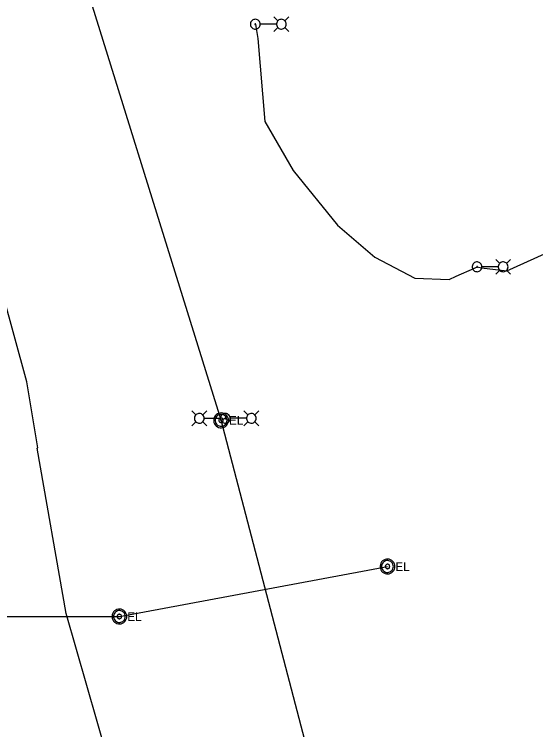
# Model space of a CAD drawing. Extents: x 600849 to 606371, y 330010 to 403088.
# Drawn here: x 604033 to 604265, y 349225.2 to 349543.4 of the extents above; entities that cross this region are included whole.
import ezdxf

# ---------------------------------------------------------------- set-up
doc = ezdxf.new("R2010")
doc.units = 0
for name, color, linetype in [('E_FTMS_Conduit', 7, 'Continuous'), ('E_LTG', 7, 'Continuous'), ('E_LTG_CID', 7, 'Continuous'), ('E_UTL_E', 7, 'Continuous'), ('E_UTL_E_UG', 7, 'Continuous')]:
    doc.layers.add(name, color=color, linetype=linetype)

msp = doc.modelspace()

# ---------------------------------------------------------------- linework, layer by layer
at = {"layer": 'E_FTMS_Conduit'}
for points in [[(604122.74, 348988.04), (604108.56, 349049.67), (604100.88, 349081.84), (604090.92, 349138.93), (604079.09, 349196.91), (604056.03, 349276.86), (604043.16, 349350.52), (604043.52, 349350.57), (604038.65, 349379.99), (604027.8, 349419.58), (604014.43, 349447.39), (603999.06, 349483.4), (603987.98, 349514.15), (603982.63, 349526.67)], [(603899.78, 349275.57), (604079.78, 349275.57), (604199.04, 349297.83)]]:
    msp.add_lwpolyline(points, dxfattribs=at)
at = {"layer": 'E_LTG'}
for points in [[(604142.42, 349539.04), (604142.38, 349539.45), (604142.27, 349539.85), (604142.08, 349540.22), (604141.82, 349540.54), (604141.51, 349540.82), (604141.15, 349541.02), (604140.76, 349541.16), (604140.35, 349541.22), (604139.94, 349541.2), (604139.54, 349541.1), (604139.16, 349540.93), (604138.82, 349540.69), (604138.54, 349540.39), (604138.31, 349540.04), (604138.16, 349539.66), (604138.08, 349539.25), (604138.08, 349538.84), (604138.16, 349538.43), (604138.31, 349538.05), (604138.54, 349537.7), (604138.82, 349537.4), (604139.16, 349537.16), (604139.54, 349536.99), (604139.94, 349536.89), (604140.35, 349536.87), (604140.76, 349536.93), (604141.15, 349537.06), (604141.51, 349537.27), (604141.82, 349537.54), (604142.08, 349537.87), (604142.27, 349538.23), (604142.38, 349538.63), (604142.42, 349539.04)], [(604150.33, 349540.57), (604148.55, 349542.34)], [(604154.03, 349539.04), (604153.99, 349539.45), (604153.87, 349539.85), (604153.68, 349540.22), (604153.43, 349540.54), (604153.11, 349540.82), (604152.75, 349541.02), (604152.36, 349541.16), (604151.95, 349541.22), (604151.54, 349541.2), (604151.14, 349541.1), (604150.76, 349540.93), (604150.43, 349540.69), (604150.14, 349540.39), (604149.92, 349540.04), (604149.76, 349539.66), (604149.69, 349539.25), (604149.69, 349538.84), (604149.76, 349538.43), (604149.92, 349538.05), (604150.14, 349537.7), (604150.43, 349537.4), (604150.76, 349537.16), (604151.14, 349536.99), (604151.54, 349536.89), (604151.95, 349536.87), (604152.36, 349536.93), (604152.75, 349537.06), (604153.11, 349537.27), (604153.43, 349537.54), (604153.68, 349537.87), (604153.87, 349538.23), (604153.99, 349538.63), (604154.03, 349539.04)], [(604153.38, 349540.57), (604155.15, 349542.34)], [(604140.41, 349539.04), (604140.41, 349539.07), (604140.4, 349539.1), (604140.39, 349539.13), (604140.37, 349539.16), (604140.34, 349539.18), (604140.32, 349539.19), (604140.29, 349539.2), (604140.26, 349539.21), (604140.22, 349539.21), (604140.19, 349539.2), (604140.16, 349539.19), (604140.14, 349539.17), (604140.12, 349539.15), (604140.1, 349539.12), (604140.09, 349539.09), (604140.08, 349539.06), (604140.08, 349539.03), (604140.09, 349539), (604140.1, 349538.97), (604140.12, 349538.94), (604140.14, 349538.92), (604140.16, 349538.9), (604140.19, 349538.89), (604140.22, 349538.88), (604140.26, 349538.88), (604140.29, 349538.88), (604140.32, 349538.89), (604140.34, 349538.91), (604140.37, 349538.93), (604140.39, 349538.95), (604140.4, 349538.98), (604140.41, 349539.01), (604140.41, 349539.04)], [(604149.64, 349539.04), (604142.46, 349539.04)], [(604150.33, 349537.52), (604148.55, 349535.74)], [(604153.38, 349537.52), (604155.15, 349535.74)], [(604241.09, 349431.12), (604241.05, 349431.53), (604240.93, 349431.93), (604240.74, 349432.3), (604240.49, 349432.62), (604240.18, 349432.89), (604239.82, 349433.1), (604239.43, 349433.24), (604239.02, 349433.3), (604238.6, 349433.28), (604238.2, 349433.18), (604237.83, 349433.01), (604237.49, 349432.77), (604237.2, 349432.47), (604236.98, 349432.12), (604236.83, 349431.74), (604236.75, 349431.33), (604236.75, 349430.92), (604236.83, 349430.51), (604236.98, 349430.13), (604237.2, 349429.78), (604237.49, 349429.48), (604237.83, 349429.24), (604238.2, 349429.07), (604238.6, 349428.97), (604239.02, 349428.95), (604239.43, 349429.01), (604239.82, 349429.14), (604240.18, 349429.35), (604240.49, 349429.62), (604240.74, 349429.95), (604240.93, 349430.31), (604241.05, 349430.71), (604241.09, 349431.12)], [(604249, 349432.65), (604247.22, 349434.42)], [(604252.69, 349431.12), (604252.65, 349431.53), (604252.54, 349431.93), (604252.35, 349432.3), (604252.09, 349432.62), (604251.78, 349432.89), (604251.42, 349433.1), (604251.03, 349433.24), (604250.62, 349433.3), (604250.21, 349433.28), (604249.81, 349433.18), (604249.43, 349433.01), (604249.09, 349432.77), (604248.81, 349432.47), (604248.58, 349432.12), (604248.43, 349431.74), (604248.35, 349431.33), (604248.35, 349430.92), (604248.43, 349430.51), (604248.58, 349430.13), (604248.81, 349429.78), (604249.09, 349429.48), (604249.43, 349429.24), (604249.81, 349429.07), (604250.21, 349428.97), (604250.62, 349428.95), (604251.03, 349429.01), (604251.42, 349429.14), (604251.78, 349429.35), (604252.09, 349429.62), (604252.35, 349429.95), (604252.54, 349430.31), (604252.65, 349430.71), (604252.69, 349431.12)], [(604252.04, 349432.65), (604253.82, 349434.42)], [(604239.08, 349431.12), (604239.08, 349431.15), (604239.07, 349431.18), (604239.05, 349431.21), (604239.03, 349431.24), (604239.01, 349431.26), (604238.98, 349431.27), (604238.95, 349431.28), (604238.92, 349431.29), (604238.89, 349431.29), (604238.86, 349431.28), (604238.83, 349431.27), (604238.81, 349431.25), (604238.78, 349431.22), (604238.77, 349431.2), (604238.75, 349431.17), (604238.75, 349431.14), (604238.75, 349431.11), (604238.75, 349431.08), (604238.77, 349431.05), (604238.78, 349431.02), (604238.81, 349431), (604238.83, 349430.98), (604238.86, 349430.96), (604238.89, 349430.96), (604238.92, 349430.96), (604238.95, 349430.96), (604238.98, 349430.97), (604239.01, 349430.99), (604239.03, 349431.01), (604239.05, 349431.03), (604239.07, 349431.06), (604239.08, 349431.09), (604239.08, 349431.12)], [(604248.31, 349431.12), (604241.13, 349431.12)], [(604249, 349429.6), (604247.22, 349427.82)], [(604252.04, 349429.6), (604253.82, 349427.82)], [(604113.81, 349365.25), (604112.03, 349367.03)], [(604117.51, 349363.73), (604117.47, 349364.14), (604117.35, 349364.54), (604117.17, 349364.9), (604116.91, 349365.23), (604116.6, 349365.5), (604116.24, 349365.71), (604115.85, 349365.84), (604115.44, 349365.9), (604115.03, 349365.88), (604114.62, 349365.78), (604114.25, 349365.61), (604113.91, 349365.37), (604113.63, 349365.07), (604113.4, 349364.72), (604113.25, 349364.34), (604113.17, 349363.93), (604113.17, 349363.52), (604113.25, 349363.11), (604113.4, 349362.73), (604113.63, 349362.38), (604113.91, 349362.08), (604114.25, 349361.84), (604114.62, 349361.67), (604115.03, 349361.57), (604115.44, 349361.55), (604115.85, 349361.61), (604116.24, 349361.75), (604116.6, 349361.95), (604116.91, 349362.23), (604117.17, 349362.55), (604117.35, 349362.92), (604117.47, 349363.31), (604117.51, 349363.73)], [(604116.86, 349365.25), (604118.63, 349367.03)], [(604129.08, 349363.73), (604129.04, 349364.14), (604128.92, 349364.53), (604128.73, 349364.9), (604128.48, 349365.23), (604128.16, 349365.5), (604127.8, 349365.71), (604127.41, 349365.84), (604127, 349365.9), (604126.59, 349365.88), (604126.19, 349365.78), (604125.81, 349365.61), (604125.48, 349365.37), (604125.19, 349365.07), (604124.97, 349364.72), (604124.81, 349364.34), (604124.74, 349363.93), (604124.74, 349363.52), (604124.81, 349363.11), (604124.97, 349362.73), (604125.19, 349362.38), (604125.48, 349362.08), (604125.81, 349361.84), (604126.19, 349361.67), (604126.59, 349361.57), (604127, 349361.55), (604127.41, 349361.61), (604127.8, 349361.75), (604128.16, 349361.95), (604128.48, 349362.22), (604128.73, 349362.55), (604128.92, 349362.92), (604129.04, 349363.31), (604129.08, 349363.73)], [(604136.98, 349365.25), (604135.2, 349367.03)], [(604140.68, 349363.73), (604140.64, 349364.14), (604140.52, 349364.53), (604140.33, 349364.9), (604140.08, 349365.23), (604139.77, 349365.5), (604139.41, 349365.71), (604139.02, 349365.84), (604138.61, 349365.9), (604138.19, 349365.88), (604137.79, 349365.78), (604137.42, 349365.61), (604137.08, 349365.37), (604136.79, 349365.07), (604136.57, 349364.72), (604136.42, 349364.34), (604136.34, 349363.93), (604136.34, 349363.52), (604136.42, 349363.11), (604136.57, 349362.73), (604136.79, 349362.38), (604137.08, 349362.08), (604137.42, 349361.84), (604137.79, 349361.67), (604138.19, 349361.57), (604138.61, 349361.55), (604139.02, 349361.61), (604139.41, 349361.75), (604139.77, 349361.95), (604140.08, 349362.22), (604140.33, 349362.55), (604140.52, 349362.92), (604140.64, 349363.31), (604140.68, 349363.73)], [(604140.03, 349365.25), (604141.8, 349367.03)], [(604113.81, 349362.2), (604112.03, 349360.43)], [(604116.86, 349362.2), (604118.63, 349360.43)], [(604117.55, 349363.73), (604124.73, 349363.73)], [(604127.07, 349363.73), (604127.06, 349363.76), (604127.06, 349363.79), (604127.04, 349363.82), (604127.02, 349363.84), (604127, 349363.86), (604126.97, 349363.88), (604126.94, 349363.89), (604126.91, 349363.89), (604126.88, 349363.89), (604126.85, 349363.88), (604126.82, 349363.87), (604126.79, 349363.85), (604126.77, 349363.83), (604126.75, 349363.8), (604126.74, 349363.77), (604126.74, 349363.74), (604126.74, 349363.71), (604126.74, 349363.68), (604126.75, 349363.65), (604126.77, 349363.62), (604126.79, 349363.6), (604126.82, 349363.58), (604126.85, 349363.57), (604126.88, 349363.56), (604126.91, 349363.56), (604126.94, 349363.56), (604126.97, 349363.57), (604127, 349363.59), (604127.02, 349363.61), (604127.04, 349363.64), (604127.06, 349363.66), (604127.06, 349363.69), (604127.07, 349363.73)], [(604136.29, 349363.73), (604129.11, 349363.73)], [(604136.98, 349362.2), (604135.2, 349360.43)], [(604140.03, 349362.2), (604141.8, 349360.43)]]:
    msp.add_lwpolyline(points, dxfattribs=at)
at = {"layer": 'E_LTG_CID'}
for points in [[(604318.05, 348339.7), (604287.36, 348606.91), (604242.16, 348872.6), (604188.57, 349120.13), (604125.01, 349362.84), (604050.82, 349602.08), (604014.23, 349708.06), (603966.43, 349837.54), (603869.82, 350091.09), (603838.85, 350172.22), (603784.41, 350315.72), (603699.29, 350539.43), (603613.87, 350764.2), (603510.34, 351036.54), (603442.84, 351213.06), (603357.76, 351436.96)], [(604140.26, 349539.04), (604140.44, 349538.05), (604141.42, 349532.73), (604144.51, 349495.79), (604157.14, 349473.94), (604176.87, 349449.66), (604193.45, 349435.35), (604211.28, 349426.13), (604226.42, 349425.48), (604229.66, 349426.98), (604237.82, 349430.49), (604238.91, 349431.12), (604240.8, 349430.71), (604252.17, 349429.36), (604273.46, 349439.04), (604289.87, 349449.39), (604295.59, 349452.78), (604301.99, 349455.29), (604331.14, 349473.25)]]:
    msp.add_lwpolyline(points, dxfattribs=at)
at = {"layer": 'E_UTL_E'}
for points in [[(604128.31, 349362.84), (604128.25, 349363.46), (604128.08, 349364.06), (604127.79, 349364.62), (604127.4, 349365.11), (604126.93, 349365.52), (604126.39, 349365.84), (604125.79, 349366.04), (604125.17, 349366.13), (604124.54, 349366.1), (604123.94, 349365.95), (604123.36, 349365.69), (604122.85, 349365.33), (604122.42, 349364.88), (604122.08, 349364.35), (604121.85, 349363.77), (604121.73, 349363.15), (604121.73, 349362.52), (604121.85, 349361.91), (604122.08, 349361.32), (604122.42, 349360.8), (604122.85, 349360.34), (604123.36, 349359.98), (604123.94, 349359.72), (604124.54, 349359.57), (604125.17, 349359.54), (604125.79, 349359.63), (604126.39, 349359.83), (604126.93, 349360.15), (604127.4, 349360.56), (604127.79, 349361.05), (604128.08, 349361.61), (604128.25, 349362.21), (604128.31, 349362.84)], [(604128.31, 349362.84), (604128.25, 349363.46), (604128.08, 349364.06), (604127.79, 349364.62), (604127.4, 349365.11), (604126.93, 349365.52), (604126.39, 349365.84), (604125.79, 349366.04), (604125.17, 349366.13), (604124.54, 349366.1), (604123.94, 349365.95), (604123.36, 349365.69), (604122.85, 349365.33), (604122.42, 349364.88), (604122.08, 349364.35), (604121.85, 349363.77), (604121.73, 349363.15), (604121.73, 349362.52), (604121.85, 349361.91), (604122.08, 349361.32), (604122.42, 349360.8), (604122.85, 349360.34), (604123.36, 349359.98), (604123.94, 349359.72), (604124.54, 349359.57), (604125.17, 349359.54), (604125.79, 349359.63), (604126.39, 349359.83), (604126.93, 349360.15), (604127.4, 349360.56), (604127.79, 349361.05), (604128.08, 349361.61), (604128.25, 349362.21), (604128.31, 349362.84)], [(604127.65, 349362.84), (604127.61, 349363.34), (604127.47, 349363.82), (604127.24, 349364.26), (604126.93, 349364.66), (604126.55, 349364.99), (604126.11, 349365.24), (604125.64, 349365.4), (604125.14, 349365.47), (604124.64, 349365.45), (604124.15, 349365.33), (604123.69, 349365.12), (604123.29, 349364.83), (604122.94, 349364.47), (604122.67, 349364.05), (604122.48, 349363.58), (604122.39, 349363.09), (604122.39, 349362.59), (604122.48, 349362.09), (604122.67, 349361.63), (604122.94, 349361.2), (604123.29, 349360.84), (604123.69, 349360.55), (604124.15, 349360.34), (604124.64, 349360.22), (604125.14, 349360.2), (604125.64, 349360.27), (604126.11, 349360.43), (604126.55, 349360.69), (604126.93, 349361.01), (604127.24, 349361.41), (604127.47, 349361.86), (604127.61, 349362.34), (604127.65, 349362.84)], [(604127.65, 349362.84), (604127.61, 349363.34), (604127.47, 349363.82), (604127.24, 349364.26), (604126.93, 349364.66), (604126.55, 349364.99), (604126.11, 349365.24), (604125.64, 349365.4), (604125.14, 349365.47), (604124.64, 349365.45), (604124.15, 349365.33), (604123.69, 349365.12), (604123.29, 349364.83), (604122.94, 349364.47), (604122.67, 349364.05), (604122.48, 349363.58), (604122.39, 349363.09), (604122.39, 349362.59), (604122.48, 349362.09), (604122.67, 349361.63), (604122.94, 349361.2), (604123.29, 349360.84), (604123.69, 349360.55), (604124.15, 349360.34), (604124.64, 349360.22), (604125.14, 349360.2), (604125.64, 349360.27), (604126.11, 349360.43), (604126.55, 349360.69), (604126.93, 349361.01), (604127.24, 349361.41), (604127.47, 349361.86), (604127.61, 349362.34), (604127.65, 349362.84)], [(604126, 349362.84), (604125.99, 349363.02), (604125.93, 349363.2), (604125.85, 349363.37), (604125.73, 349363.52), (604125.59, 349363.64), (604125.43, 349363.74), (604125.25, 349363.8), (604125.06, 349363.83), (604124.87, 349363.82), (604124.69, 349363.77), (604124.52, 349363.69), (604124.37, 349363.58), (604124.24, 349363.45), (604124.13, 349363.29), (604124.06, 349363.12), (604124.03, 349362.93), (604124.03, 349362.74), (604124.06, 349362.56), (604124.13, 349362.38), (604124.24, 349362.22), (604124.37, 349362.09), (604124.52, 349361.98), (604124.69, 349361.9), (604124.87, 349361.86), (604125.06, 349361.85), (604125.25, 349361.87), (604125.43, 349361.94), (604125.59, 349362.03), (604125.73, 349362.15), (604125.85, 349362.3), (604125.93, 349362.47), (604125.99, 349362.65), (604126, 349362.84)], [(604126, 349362.84), (604125.99, 349363.02), (604125.93, 349363.2), (604125.85, 349363.37), (604125.73, 349363.52), (604125.59, 349363.64), (604125.43, 349363.74), (604125.25, 349363.8), (604125.06, 349363.83), (604124.87, 349363.82), (604124.69, 349363.77), (604124.52, 349363.69), (604124.37, 349363.58), (604124.24, 349363.45), (604124.13, 349363.29), (604124.06, 349363.12), (604124.03, 349362.93), (604124.03, 349362.74), (604124.06, 349362.56), (604124.13, 349362.38), (604124.24, 349362.22), (604124.37, 349362.09), (604124.52, 349361.98), (604124.69, 349361.9), (604124.87, 349361.86), (604125.06, 349361.85), (604125.25, 349361.87), (604125.43, 349361.94), (604125.59, 349362.03), (604125.73, 349362.15), (604125.85, 349362.3), (604125.93, 349362.47), (604125.99, 349362.65), (604126, 349362.84)], [(604202.34, 349297.83), (604202.28, 349298.45), (604202.1, 349299.06), (604201.82, 349299.61), (604201.43, 349300.11), (604200.95, 349300.52), (604200.41, 349300.83), (604199.82, 349301.04), (604199.2, 349301.12), (604198.57, 349301.1), (604197.96, 349300.95), (604197.39, 349300.69), (604196.88, 349300.32), (604196.45, 349299.87), (604196.11, 349299.34), (604195.87, 349298.76), (604195.75, 349298.14), (604195.75, 349297.51), (604195.87, 349296.9), (604196.11, 349296.32), (604196.45, 349295.79), (604196.88, 349295.33), (604197.39, 349294.97), (604197.96, 349294.71), (604198.57, 349294.56), (604199.2, 349294.53), (604199.82, 349294.62), (604200.41, 349294.83), (604200.95, 349295.14), (604201.43, 349295.55), (604201.82, 349296.04), (604202.1, 349296.6), (604202.28, 349297.2), (604202.34, 349297.83)], [(604202.34, 349297.83), (604202.28, 349298.45), (604202.1, 349299.06), (604201.82, 349299.61), (604201.43, 349300.11), (604200.95, 349300.52), (604200.41, 349300.83), (604199.82, 349301.04), (604199.2, 349301.12), (604198.57, 349301.1), (604197.96, 349300.95), (604197.39, 349300.69), (604196.88, 349300.32), (604196.45, 349299.87), (604196.11, 349299.34), (604195.87, 349298.76), (604195.75, 349298.14), (604195.75, 349297.51), (604195.87, 349296.9), (604196.11, 349296.32), (604196.45, 349295.79), (604196.88, 349295.33), (604197.39, 349294.97), (604197.96, 349294.71), (604198.57, 349294.56), (604199.2, 349294.53), (604199.82, 349294.62), (604200.41, 349294.83), (604200.95, 349295.14), (604201.43, 349295.55), (604201.82, 349296.04), (604202.1, 349296.6), (604202.28, 349297.2), (604202.34, 349297.83)], [(604201.68, 349297.83), (604201.63, 349298.33), (604201.49, 349298.81), (604201.26, 349299.26), (604200.95, 349299.65), (604200.57, 349299.98), (604200.14, 349300.23), (604199.66, 349300.39), (604199.17, 349300.47), (604198.66, 349300.44), (604198.18, 349300.32), (604197.72, 349300.11), (604197.31, 349299.82), (604196.96, 349299.46), (604196.69, 349299.04), (604196.51, 349298.57), (604196.41, 349298.08), (604196.41, 349297.58), (604196.51, 349297.08), (604196.69, 349296.62), (604196.96, 349296.2), (604197.31, 349295.83), (604197.72, 349295.54), (604198.18, 349295.33), (604198.66, 349295.22), (604199.17, 349295.19), (604199.66, 349295.26), (604200.14, 349295.43), (604200.57, 349295.68), (604200.95, 349296.01), (604201.26, 349296.4), (604201.49, 349296.85), (604201.63, 349297.33), (604201.68, 349297.83)], [(604201.68, 349297.83), (604201.63, 349298.33), (604201.49, 349298.81), (604201.26, 349299.26), (604200.95, 349299.65), (604200.57, 349299.98), (604200.14, 349300.23), (604199.66, 349300.39), (604199.17, 349300.47), (604198.66, 349300.44), (604198.18, 349300.32), (604197.72, 349300.11), (604197.31, 349299.82), (604196.96, 349299.46), (604196.69, 349299.04), (604196.51, 349298.57), (604196.41, 349298.08), (604196.41, 349297.58), (604196.51, 349297.08), (604196.69, 349296.62), (604196.96, 349296.2), (604197.31, 349295.83), (604197.72, 349295.54), (604198.18, 349295.33), (604198.66, 349295.22), (604199.17, 349295.19), (604199.66, 349295.26), (604200.14, 349295.43), (604200.57, 349295.68), (604200.95, 349296.01), (604201.26, 349296.4), (604201.49, 349296.85), (604201.63, 349297.33), (604201.68, 349297.83)], [(604200.03, 349297.83), (604200.01, 349298.02), (604199.96, 349298.2), (604199.87, 349298.36), (604199.76, 349298.51), (604199.61, 349298.64), (604199.45, 349298.73), (604199.27, 349298.79), (604199.09, 349298.82), (604198.9, 349298.81), (604198.72, 349298.76), (604198.54, 349298.69), (604198.39, 349298.58), (604198.26, 349298.44), (604198.16, 349298.28), (604198.09, 349298.11), (604198.05, 349297.92), (604198.05, 349297.73), (604198.09, 349297.55), (604198.16, 349297.37), (604198.26, 349297.22), (604198.39, 349297.08), (604198.54, 349296.97), (604198.72, 349296.89), (604198.9, 349296.85), (604199.09, 349296.84), (604199.27, 349296.87), (604199.45, 349296.93), (604199.61, 349297.02), (604199.76, 349297.15), (604199.87, 349297.29), (604199.96, 349297.46), (604200.01, 349297.64), (604200.03, 349297.83)], [(604200.03, 349297.83), (604200.01, 349298.02), (604199.96, 349298.2), (604199.87, 349298.36), (604199.76, 349298.51), (604199.61, 349298.64), (604199.45, 349298.73), (604199.27, 349298.79), (604199.09, 349298.82), (604198.9, 349298.81), (604198.72, 349298.76), (604198.54, 349298.69), (604198.39, 349298.58), (604198.26, 349298.44), (604198.16, 349298.28), (604198.09, 349298.11), (604198.05, 349297.92), (604198.05, 349297.73), (604198.09, 349297.55), (604198.16, 349297.37), (604198.26, 349297.22), (604198.39, 349297.08), (604198.54, 349296.97), (604198.72, 349296.89), (604198.9, 349296.85), (604199.09, 349296.84), (604199.27, 349296.87), (604199.45, 349296.93), (604199.61, 349297.02), (604199.76, 349297.15), (604199.87, 349297.29), (604199.96, 349297.46), (604200.01, 349297.64), (604200.03, 349297.83)], [(604083.08, 349275.57), (604083.02, 349276.2), (604082.85, 349276.8), (604082.56, 349277.36), (604082.17, 349277.85), (604081.7, 349278.26), (604081.15, 349278.58), (604080.56, 349278.78), (604079.94, 349278.87), (604079.31, 349278.84), (604078.7, 349278.69), (604078.13, 349278.43), (604077.62, 349278.07), (604077.19, 349277.61), (604076.85, 349277.09), (604076.62, 349276.5), (604076.5, 349275.89), (604076.5, 349275.26), (604076.62, 349274.64), (604076.85, 349274.06), (604077.19, 349273.53), (604077.62, 349273.08), (604078.13, 349272.72), (604078.7, 349272.46), (604079.31, 349272.31), (604079.94, 349272.28), (604080.56, 349272.37), (604081.15, 349272.57), (604081.7, 349272.89), (604082.17, 349273.3), (604082.56, 349273.79), (604082.85, 349274.35), (604083.02, 349274.95), (604083.08, 349275.57)], [(604083.08, 349275.57), (604083.02, 349276.2), (604082.85, 349276.8), (604082.56, 349277.36), (604082.17, 349277.85), (604081.7, 349278.26), (604081.15, 349278.58), (604080.56, 349278.78), (604079.94, 349278.87), (604079.31, 349278.84), (604078.7, 349278.69), (604078.13, 349278.43), (604077.62, 349278.07), (604077.19, 349277.61), (604076.85, 349277.09), (604076.62, 349276.5), (604076.5, 349275.89), (604076.5, 349275.26), (604076.62, 349274.64), (604076.85, 349274.06), (604077.19, 349273.53), (604077.62, 349273.08), (604078.13, 349272.72), (604078.7, 349272.46), (604079.31, 349272.31), (604079.94, 349272.28), (604080.56, 349272.37), (604081.15, 349272.57), (604081.7, 349272.89), (604082.17, 349273.3), (604082.56, 349273.79), (604082.85, 349274.35), (604083.02, 349274.95), (604083.08, 349275.57)], [(604082.42, 349275.57), (604082.37, 349276.07), (604082.23, 349276.55), (604082, 349277), (604081.69, 349277.4), (604081.31, 349277.72), (604080.88, 349277.98), (604080.4, 349278.14), (604079.91, 349278.21), (604079.41, 349278.19), (604078.92, 349278.07), (604078.46, 349277.86), (604078.05, 349277.57), (604077.71, 349277.21), (604077.44, 349276.78), (604077.25, 349276.32), (604077.15, 349275.82), (604077.15, 349275.32), (604077.25, 349274.83), (604077.44, 349274.36), (604077.71, 349273.94), (604078.05, 349273.58), (604078.46, 349273.29), (604078.92, 349273.08), (604079.41, 349272.96), (604079.91, 349272.94), (604080.4, 349273.01), (604080.88, 349273.17), (604081.31, 349273.42), (604081.69, 349273.75), (604082, 349274.15), (604082.23, 349274.59), (604082.37, 349275.07), (604082.42, 349275.57)], [(604082.42, 349275.57), (604082.37, 349276.07), (604082.23, 349276.55), (604082, 349277), (604081.69, 349277.4), (604081.31, 349277.72), (604080.88, 349277.98), (604080.4, 349278.14), (604079.91, 349278.21), (604079.41, 349278.19), (604078.92, 349278.07), (604078.46, 349277.86), (604078.05, 349277.57), (604077.71, 349277.21), (604077.44, 349276.78), (604077.25, 349276.32), (604077.15, 349275.82), (604077.15, 349275.32), (604077.25, 349274.83), (604077.44, 349274.36), (604077.71, 349273.94), (604078.05, 349273.58), (604078.46, 349273.29), (604078.92, 349273.08), (604079.41, 349272.96), (604079.91, 349272.94), (604080.4, 349273.01), (604080.88, 349273.17), (604081.31, 349273.42), (604081.69, 349273.75), (604082, 349274.15), (604082.23, 349274.59), (604082.37, 349275.07), (604082.42, 349275.57)], [(604080.77, 349275.57), (604080.75, 349275.76), (604080.7, 349275.94), (604080.61, 349276.11), (604080.5, 349276.26), (604080.36, 349276.38), (604080.19, 349276.47), (604080.02, 349276.54), (604079.83, 349276.56), (604079.64, 349276.55), (604079.46, 349276.51), (604079.29, 349276.43), (604079.13, 349276.32), (604079, 349276.19), (604078.9, 349276.03), (604078.83, 349275.85), (604078.8, 349275.67), (604078.8, 349275.48), (604078.83, 349275.29), (604078.9, 349275.12), (604079, 349274.96), (604079.13, 349274.83), (604079.29, 349274.72), (604079.46, 349274.64), (604079.64, 349274.59), (604079.83, 349274.58), (604080.02, 349274.61), (604080.19, 349274.67), (604080.36, 349274.77), (604080.5, 349274.89), (604080.61, 349275.04), (604080.7, 349275.21), (604080.75, 349275.39), (604080.77, 349275.57)], [(604080.77, 349275.57), (604080.75, 349275.76), (604080.7, 349275.94), (604080.61, 349276.11), (604080.5, 349276.26), (604080.36, 349276.38), (604080.19, 349276.47), (604080.02, 349276.54), (604079.83, 349276.56), (604079.64, 349276.55), (604079.46, 349276.51), (604079.29, 349276.43), (604079.13, 349276.32), (604079, 349276.19), (604078.9, 349276.03), (604078.83, 349275.85), (604078.8, 349275.67), (604078.8, 349275.48), (604078.83, 349275.29), (604078.9, 349275.12), (604079, 349274.96), (604079.13, 349274.83), (604079.29, 349274.72), (604079.46, 349274.64), (604079.64, 349274.59), (604079.83, 349274.58), (604080.02, 349274.61), (604080.19, 349274.67), (604080.36, 349274.77), (604080.5, 349274.89), (604080.61, 349275.04), (604080.7, 349275.21), (604080.75, 349275.39), (604080.77, 349275.57)]]:
    msp.add_lwpolyline(points, dxfattribs=at)
at = {"layer": 'E_UTL_E_UG'}
msp.add_lwpolyline([(604125.01, 349362.84), (604126.9, 349363.73)], dxfattribs=at)

# ---------------------------------------------------------------- texts
at = {"layer": 'E_UTL_E'}
for p in [(604128.58, 349360.89), (604128.58, 349360.89), (604202.6, 349295.88), (604202.6, 349295.88), (604083.35, 349273.63), (604083.35, 349273.63)]:
    msp.add_text('EL', height=3.849, dxfattribs=at).set_placement(p)

doc.saveas('drawing.dxf')
